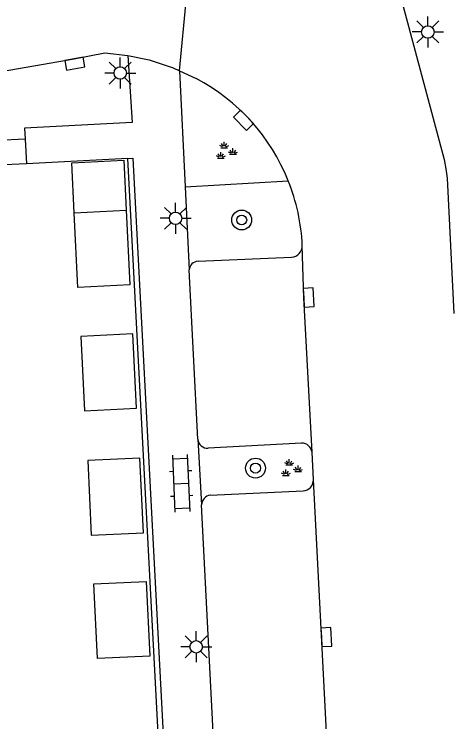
# Model space of a CAD drawing. Extents: x 125000 to 129004, y 397500 to 399008.
# Drawn here: x 127109.58 to 127127.1, y 398834.44 to 398862.93 of the extents above; entities that cross this region are included whole.
import ezdxf

# ---------------------------------------------------------------- set-up
doc = ezdxf.new("R2010")
doc.units = 0
for name, color, linetype in [('gg-afsc-hekwerk', 7, 'Continuous'), ('gg-bbg-bijgebouw', 7, 'Continuous'), ('gg-bbg-luifel en loopbrug', 7, 'Continuous'), ('gg-knt-verharding', 7, 'Continuous'), ('gg-knt-verharding nz', 7, 'Continuous'), ('gt-grn-groengrens', 7, 'Continuous'), ('gt-grn-weggrens', 7, 'Continuous'), ('gt-symb-boom', 7, 'Continuous'), ('gt-symb-groenvak', 7, 'Continuous'), ('gt-symb-klinker verharding', 7, 'Continuous'), ('gt-symb-kolk', 7, 'Continuous'), ('gt-symb-lichtmast', 7, 'Continuous')]:
    doc.layers.add(name, color=color, linetype=linetype)

# ---------------------------------------------------------------- blocks, each defined once
blk = doc.blocks.new('gt0-LMAST')
at = {"layer": 'gt-symb-lichtmast'}
for p, q in [((-0.005, 0.246), (-0.005, 0.621)), ((-0.182, 0.173), (-0.447, 0.438)), ((0.172, 0.173), (0.437, 0.438)), ((-0.255, -0.004), (-0.63, -0.004)), ((-0.182, -0.181), (-0.447, -0.446)), ((-0.005, -0.254), (-0.005, -0.629)), ((0.437, -0.446), (0.172, -0.181)), ((0.245, -0.004), (0.62, -0.004))]:
    blk.add_line(p, q, dxfattribs=at)
blk.add_circle((-0.005, -0.004), 0.25, dxfattribs=at)
blk = doc.blocks.new('gt0-KOLK')
at = {"layer": 'gt-symb-kolk'}
blk.add_lwpolyline([(0, 0), (0.375, 0), (0.375, 0.4), (-0.375, 0.4), (-0.375, 0), (0, 0)], dxfattribs=at)
blk = doc.blocks.new('gt0-GRVAK')
at = {"layer": 'gt-symb-groenvak'}
for p, q in [((-0.091, 0.211), (-0.156, 0.322)), ((-0.047, 0.214), (-0.047, 0.393)), ((-0.004, 0.211), (0.061, 0.322)), ((-0.11, 0.189), (-0.228, 0.24)), ((-0.182, 0.153), (0.088, 0.153)), ((0.015, 0.189), (0.133, 0.24)), ((0.262, -0.052), (0.197, 0.059)), ((0.305, -0.049), (0.305, 0.13)), ((0.349, -0.052), (0.414, 0.059)), ((-0.245, -0.228), (-0.363, -0.177)), ((-0.318, -0.264), (-0.047, -0.264)), ((-0.226, -0.206), (-0.291, -0.095)), ((-0.183, -0.203), (-0.183, -0.024)), ((-0.139, -0.206), (-0.074, -0.095)), ((-0.12, -0.228), (-0.002, -0.177)), ((0.243, -0.074), (0.125, -0.023)), ((0.17, -0.11), (0.441, -0.11)), ((0.368, -0.074), (0.486, -0.023))]:
    blk.add_line(p, q, dxfattribs=at)
blk = doc.blocks.new('gt0-BOOM')
at = {"layer": 'gt-symb-boom'}
for radius in [0.4, 0.2]:
    blk.add_circle((0, 0), radius, dxfattribs=at)
blk = doc.blocks.new('gt0-KL1')
at = {"layer": 'gt-symb-klinker verharding'}
for p, q in [((-1.15, 0.3), (1.15, 0.3)), ((-1, -0.3), (-1, 0.3)), ((-0.5, 0.3), (-0.5, 0.45)), ((0, -0.3), (0, 0.3)), ((0.5, 0.3), (0.5, 0.45)), ((1, -0.3), (1, 0.3)), ((-1.15, -0.3), (1.15, -0.3)), ((-0.5, -0.45), (-0.5, -0.3)), ((0.5, -0.45), (0.5, -0.3))]:
    blk.add_line(p, q, dxfattribs=at)

msp = doc.modelspace()

# ---------------------------------------------------------------- linework, layer by layer
at = {"layer": 'gg-afsc-hekwerk'}
for p, q in [((127114.157, 398857.12), (127110.072, 398856.905)), ((127110.072, 398856.905), (127108.065, 398856.8))]:
    msp.add_line(p, q, dxfattribs=at)
msp.add_lwpolyline([(127110.409, 398812.026), (127116.518, 398812.349), (127114.157, 398857.12)], dxfattribs=at)
at = {"layer": 'gg-bbg-bijgebouw'}
msp.add_line((127111.989, 398854.928), (127114.089, 398855.029), dxfattribs=at)
for points in [[(127114.089, 398855.029), (127114.233, 398852.03), (127112.135, 398851.929), (127111.989, 398854.928)], [(127112.407, 398846.956), (127114.505, 398847.06), (127114.357, 398850.056), (127112.26, 398849.952), (127112.407, 398846.956)], [(127112.68, 398841.952), (127114.778, 398842.05), (127114.637, 398845.059), (127112.539, 398844.961), (127112.68, 398841.952)], [(127112.787, 398839.99), (127114.885, 398840.091), (127115.03, 398837.084), (127112.933, 398836.983), (127112.787, 398839.99)]]:
    msp.add_lwpolyline(points, dxfattribs=at)
at = {"layer": 'gg-bbg-luifel en loopbrug'}
msp.add_lwpolyline([(127111.989, 398854.928), (127111.892, 398856.942), (127113.992, 398857.043), (127114.089, 398855.029)], dxfattribs=at)
at = {"layer": 'gg-knt-verharding'}
for p, q in [((127116.231, 398860.646), (127116.454, 398855.979)), ((127116.231, 398860.646), (127116.9, 398860.333)), ((127110.02, 398857.899), (127110.072, 398856.905)), ((127116.454, 398855.979), (127116.614, 398852.63)), ((127116.975, 398852.986), (127120.739, 398853.146)), ((127116.97, 398845.82), (127116.614, 398852.63)), ((127116.97, 398845.82), (127117.12, 398843.169)), ((127121.14, 398845.661), (127117.388, 398845.449)), ((127121.617, 398844.18), (127121.562, 398845.288)), ((127117.47, 398843.559), (127121.199, 398843.738)), ((127117.726, 398831.37), (127117.12, 398843.169))]:
    msp.add_line(p, q, dxfattribs=at)
for points in [[(127124.547, 398865.806), (127126.872, 398857.076), (127126.945, 398856.697), (127126.994, 398856.319), (127127.271, 398850.873)], [(127096.445, 398858.427), (127111.988, 398861.129), (127113.226, 398861.364), (127114.146, 398861.256)], [(127114.146, 398861.256), (127114.32, 398858.565), (127109.997, 398858.337), (127110.02, 398857.899)], [(127114.146, 398861.256), (127115.01, 398861.091), (127115.98, 398860.764), (127116.231, 398860.646)], [(127114.157, 398857.12), (127114.347, 398857.13), (127116.709, 398812.263), (127110.414, 398811.93)]]:
    msp.add_lwpolyline(points, dxfattribs=at)
for centre, radius, start, end in [((127113.165, 398853.244), 8.013, 21.7847, 62.2128), ((127113.169, 398853.242), 8.01, 2.6267, 21.8117), ((127120.714, 398853.602), 0.456, 273.1609, 0.939), ((127117.013, 398852.586), 0.401, 95.4455, 173.7554), ((127117.371, 398845.85), 0.402, 184.3507, 272.4674), ((127121.14, 398845.236), 0.425, 7.0639, 89.9901), ((127121.181, 398844.173), 0.436, 272.3301, 0.8669), ((127117.504, 398843.177), 0.384, 95.0246, 181.1635)]:
    msp.add_arc(centre, radius, start, end, dxfattribs=at)
at = {"layer": 'gg-knt-verharding nz'}
msp.add_line((127122.302, 398830.862), (127121.617, 398844.18), dxfattribs=at)
msp.add_lwpolyline([(127121.562, 398845.288), (127121.229, 398851.511), (127121.17, 398853.609)], dxfattribs=at)
at = {"layer": 'gt-grn-groengrens'}
for p, q in [((127110.02, 398857.899), (127096.494, 398857.141)), ((127116.454, 398855.979), (127120.605, 398856.218))]:
    msp.add_line(p, q, dxfattribs=at)
at = {"layer": 'gt-grn-weggrens'}
msp.add_line((127116.231, 398860.646), (127116.924, 398867.875), dxfattribs=at)

# ---------------------------------------------------------------- block references
at = {"layer": 'gt-symb-boom'}
for p in [(127118.732, 398854.64), (127119.287, 398844.651)]:
    msp.add_blockref('gt0-BOOM', p, dxfattribs=at)
at = {"layer": 'gt-symb-groenvak'}
for p in [(127118.076, 398857.398), (127120.693, 398844.625)]:
    msp.add_blockref('gt0-GRVAK', p, dxfattribs=at)
at = {"layer": 'gt-symb-klinker verharding', "rotation": -87.47809205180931}
msp.add_blockref('gt0-KL1', (127116.293, 398844.039), dxfattribs=at)
at = {"layer": 'gt-symb-kolk'}
for p, rotation in [((127111.988, 398861.129), -170.13834119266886), ((127118.947, 398858.791), 134.75463564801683), ((127121.229, 398851.511), -86.94013368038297), ((127121.94, 398837.841), -87.03725765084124)]:
    msp.add_blockref('gt0-KOLK', p, dxfattribs=dict(at, rotation=rotation))
at = {"layer": 'gt-symb-lichtmast'}
for p in [(127126.226, 398862.213), (127113.85, 398860.559), (127116.076, 398854.711), (127116.907, 398837.463)]:
    msp.add_blockref('gt0-LMAST', p, dxfattribs=at)

doc.saveas('drawing.dxf')
